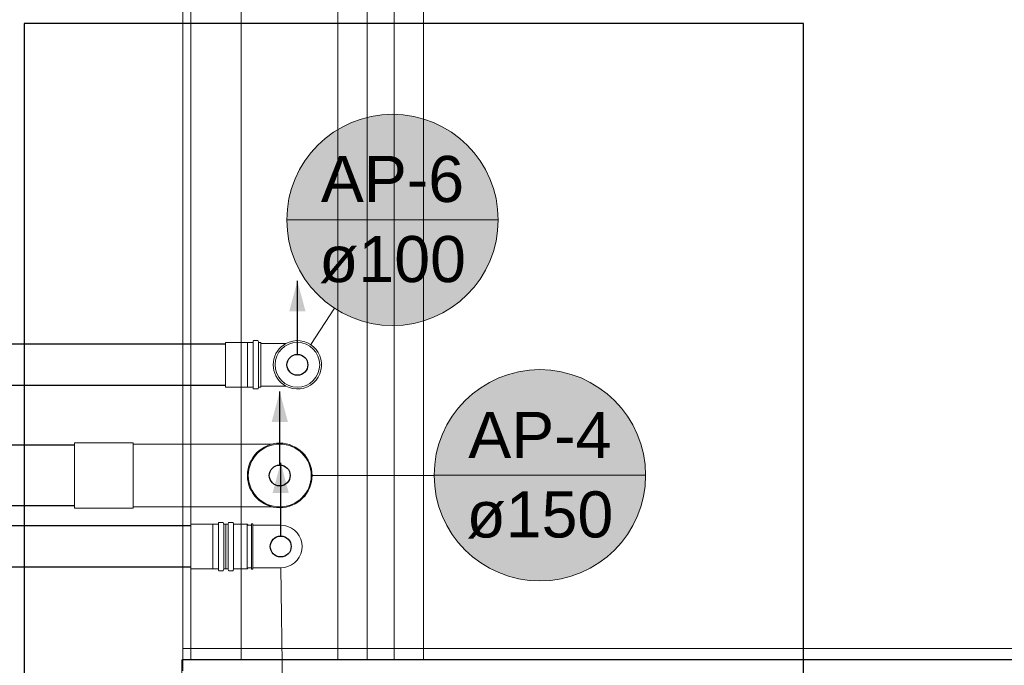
# Model space of a CAD drawing. Header units: millimetres. Extents: x -261 to 187, y -214 to 106.
# Tile 534 of 656: x -212.46 to -210.11, y 4.14 to 5.69. Entities that reach past the tile are written whole.
import ezdxf

# ---------------------------------------------------------------- set-up
doc = ezdxf.new("R2010")
doc.units = ezdxf.units.MM
doc.header["$LTSCALE"] = 0.005
doc.header["$MEASUREMENT"] = 0
doc.linetypes.add('NULL', pattern=[0])
doc.layers.get('0').update_dxf_attribs({"lineweight": 18})
for name, color, linetype, lineweight in [('AP-Condutos', 4, 'Continuous', 25), ('AP-Indicação coluna', 5, 'Continuous', 13), ('DI-Detalhes', 1, 'Continuous', 30), ('IFC-Laje-Contorno', 9, 'Continuous', 5), ('IFC-Parede padrão-Contorno', 9, 'Continuous', 5), ('IFC-Parede-Contorno', 9, 'Continuous', 5), ('IFC-Viga-Contorno', 9, 'Continuous', 5), ('Simbolos', 5, 'Continuous', 20), ('Simbolos_int', 174, 'Continuous', 5)]:
    doc.layers.add(name, color=color, linetype=linetype, lineweight=lineweight)
doc.styles.add('Arial', font='arial.ttf')

msp = doc.modelspace()

# ---------------------------------------------------------------- hatches: boundary and pattern name
at = {"layer": 'AP-Condutos', "linetype": 'Continuous'}
for points in [[(-211.7968, 5.0606), (-211.8163, 4.988), (-211.7774, 4.988)], [(-211.839, 4.7961), (-211.8584, 4.7235), (-211.8195, 4.7235)], [(-211.8367, 4.6262), (-211.8562, 4.5536), (-211.8173, 4.5536)]]:
    msp.add_hatch(color=151, dxfattribs=at).paths.add_polyline_path(points)
at = {"layer": 'AP-Indicação coluna', "linetype": 'Continuous'}
for points in [[(-211.3169, 5.2065), (-211.3179, 5.2285), (-211.3208, 5.2503), (-211.3255, 5.2718), (-211.3321, 5.2929), (-211.3406, 5.3132), (-211.3508, 5.3328), (-211.3626, 5.3513), (-211.376, 5.3688), (-211.3909, 5.3851), (-211.4071, 5.4), (-211.4246, 5.4134), (-211.4432, 5.4252), (-211.4628, 5.4354), (-211.4831, 5.4438), (-211.5041, 5.4504), (-211.5256, 5.4552), (-211.5475, 5.4581), (-211.5695, 5.4591), (-211.5915, 5.4581), (-211.6134, 5.4552), (-211.6349, 5.4504), (-211.6559, 5.4438), (-211.6762, 5.4354), (-211.6958, 5.4252), (-211.7144, 5.4134), (-211.7319, 5.4), (-211.7481, 5.3851), (-211.763, 5.3688), (-211.7764, 5.3513), (-211.7882, 5.3328), (-211.7984, 5.3132), (-211.8068, 5.2929), (-211.8135, 5.2718), (-211.8182, 5.2503), (-211.8211, 5.2285), (-211.8221, 5.2065), (-211.8211, 5.1845), (-211.8182, 5.1626), (-211.8135, 5.1411), (-211.8068, 5.1201), (-211.7984, 5.0997), (-211.7882, 5.0802), (-211.7764, 5.0616), (-211.763, 5.0441), (-211.7481, 5.0279), (-211.7319, 5.013), (-211.7144, 4.9996), (-211.6958, 4.9877), (-211.6762, 4.9775), (-211.6559, 4.9691), (-211.6349, 4.9625), (-211.6134, 4.9577), (-211.5915, 4.9548), (-211.5695, 4.9539), (-211.5475, 4.9548), (-211.5256, 4.9577), (-211.5041, 4.9625), (-211.4831, 4.9691), (-211.4628, 4.9775), (-211.4432, 4.9877), (-211.4246, 4.9996), (-211.4071, 5.013), (-211.3909, 5.0279), (-211.376, 5.0441), (-211.3626, 5.0616), (-211.3508, 5.0802), (-211.3406, 5.0997), (-211.3321, 5.1201), (-211.3255, 5.1411), (-211.3208, 5.1626), (-211.3179, 5.1845)], [(-210.9647, 4.5961), (-210.9656, 4.6181), (-210.9685, 4.6399), (-210.9733, 4.6614), (-210.9799, 4.6824), (-210.9883, 4.7028), (-210.9985, 4.7223), (-211.0103, 4.7409), (-211.0238, 4.7584), (-211.0386, 4.7747), (-211.0549, 4.7895), (-211.0724, 4.803), (-211.091, 4.8148), (-211.1105, 4.825), (-211.1309, 4.8334), (-211.1519, 4.84), (-211.1734, 4.8448), (-211.1952, 4.8477), (-211.2173, 4.8486), (-211.2393, 4.8477), (-211.2611, 4.8448), (-211.2826, 4.84), (-211.3036, 4.8334), (-211.324, 4.825), (-211.3435, 4.8148), (-211.3621, 4.803), (-211.3796, 4.7895), (-211.3959, 4.7747), (-211.4107, 4.7584), (-211.4242, 4.7409), (-211.436, 4.7223), (-211.4462, 4.7028), (-211.4546, 4.6824), (-211.4612, 4.6614), (-211.466, 4.6399), (-211.4689, 4.6181), (-211.4698, 4.5961), (-211.4689, 4.574), (-211.466, 4.5522), (-211.4612, 4.5307), (-211.4546, 4.5097), (-211.4462, 4.4893), (-211.436, 4.4698), (-211.4242, 4.4512), (-211.4107, 4.4337), (-211.3959, 4.4175), (-211.3796, 4.4026), (-211.3621, 4.3892), (-211.3435, 4.3773), (-211.324, 4.3671), (-211.3036, 4.3587), (-211.2826, 4.3521), (-211.2611, 4.3473), (-211.2393, 4.3444), (-211.2173, 4.3435), (-211.1952, 4.3444), (-211.1734, 4.3473), (-211.1519, 4.3521), (-211.1309, 4.3587), (-211.1105, 4.3671), (-211.091, 4.3773), (-211.0724, 4.3892), (-211.0549, 4.4026), (-211.0386, 4.4175), (-211.0238, 4.4337), (-211.0103, 4.4512), (-210.9985, 4.4698), (-210.9883, 4.4893), (-210.9799, 4.5097), (-210.9733, 4.5307), (-210.9685, 4.5522), (-210.9656, 4.574)]]:
    msp.add_hatch(color=161, dxfattribs=at).paths.add_polyline_path(points)

# ---------------------------------------------------------------- linework, layer by layer
for p, q in [((-212.1897, 4.674), (-212.3299, 4.674)), ((-212.3299, 4.674), (-212.3299, 4.5957)), ((-212.1897, 4.674), (-212.1897, 4.5957)), ((-212.3299, 4.5174), (-212.3299, 4.5957)), ((-212.1897, 4.5174), (-212.1897, 4.5957)), ((-212.1897, 4.5174), (-212.3299, 4.5174))]:
    msp.add_line(p, q)
at = {"layer": 'AP-Condutos'}
for p, q in [((-211.9683, 4.9093), (-217.158, 4.9093)), ((-211.9683, 4.8111), (-217.158, 4.8111)), ((-212.3299, 4.6683), (-221.949, 4.6683)), ((-212.3299, 4.5231), (-221.949, 4.5231)), ((-212.0514, 4.4749), (-216.4033, 4.4749)), ((-212.0514, 4.3768), (-216.4033, 4.3768))]:
    msp.add_line(p, q, dxfattribs=at)
for points in [[(-211.7968, 4.8853), (-211.7968, 5.0606)], [(-211.839, 4.6207), (-211.839, 4.7961)], [(-211.8367, 4.4509), (-211.8367, 4.6262)]]:
    msp.add_lwpolyline(points, dxfattribs=at)
for centre in [(-211.7968, 4.8602), (-211.839, 4.5957), (-211.8367, 4.4258)]:
    msp.add_circle(centre, 0.025, dxfattribs=at)
at = {"layer": 'AP-Indicação coluna'}
for p, q in [((-211.8221, 5.2065), (-211.3169, 5.2065)), ((-211.7081, 4.9953), (-211.7651, 4.9085)), ((-211.4698, 4.5959), (-211.7617, 4.5957)), ((-211.4698, 4.5961), (-210.9647, 4.5961)), ((-211.8326, 4.0751), (-211.8361, 4.375))]:
    msp.add_line(p, q, dxfattribs=at)
for centre in [(-211.5695, 5.2065), (-211.5695, 5.2065), (-211.2173, 4.5961), (-211.2173, 4.5961)]:
    msp.add_circle(centre, 0.2526, dxfattribs=at)
at = {"layer": 'DI-Detalhes'}
msp.add_lwpolyline([(-212.4499, 3.2355), (-210.587, 3.2355), (-210.587, 5.6762), (-212.4499, 5.6762), (-212.4499, 3.2355)], dxfattribs=at)
at = {"layer": 'IFC-Laje-Contorno', "lineweight": 5}
for p, q in [((-212.0704, 4.1551), (-212.0704, 7.0122)), ((-211.7005, 4.1551), (-211.7005, 7.0122)), ((-211.6304, 4.1822), (-211.6304, 7.0122))]:
    msp.add_line(p, q, dxfattribs=at)
at = {"layer": 'IFC-Parede padrão-Contorno', "lineweight": 5}
for p, q in [((-211.5653, 4.1551), (-211.5653, 6.1258)), ((-211.4951, 4.1551), (-211.4951, 6.1258)), ((-212.0729, 4.1551), (-204.898, 4.1551)), ((-212.0729, 3.9251), (-212.0729, 4.1551))]:
    msp.add_line(p, q, dxfattribs=at)
at = {"layer": 'IFC-Parede-Contorno', "lineweight": 5}
for p, q in [((-212.0704, 5.6583), (-212.0704, 6.5303)), ((-212.0704, 5.0329), (-212.0704, 5.6583)), ((-212.0704, 4.4519), (-212.0704, 5.0329)), ((-212.0704, 4.1286), (-212.0704, 4.4519)), ((-212.0704, 4.1822), (-211.6304, 4.1822)), ((-211.6304, 4.1822), (-205.4629, 4.1822)), ((-211.6304, 4.1731), (-211.6304, 4.1822)), ((-211.6304, 4.1558), (-211.6304, 4.1731)), ((-212.0704, 4.1558), (-211.6304, 4.1558)), ((-211.6304, 4.1558), (-205.4629, 4.1558))]:
    msp.add_line(p, q, dxfattribs=at)
at = {"layer": 'IFC-Viga-Contorno', "lineweight": 5}
for p, q in [((-212.0512, 4.1551), (-212.0512, 6.617)), ((-211.931, 4.1551), (-211.931, 6.617))]:
    msp.add_line(p, q, dxfattribs=at)
at = {"layer": 'Simbolos'}
for p, q in [((-211.9158, 4.9133), (-211.9683, 4.9133)), ((-211.9156, 4.9136), (-211.9158, 4.9133)), ((-211.9035, 4.9136), (-211.9156, 4.9136)), ((-211.9022, 4.9171), (-211.9025, 4.9145)), ((-211.8918, 4.918), (-211.9012, 4.918)), ((-211.8908, 4.9172), (-211.89, 4.9143)), ((-211.8846, 4.9136), (-211.8891, 4.9136)), ((-211.8846, 4.9136), (-211.8846, 4.8069)), ((-211.8846, 4.9111), (-211.8241, 4.9111)), ((-211.9158, 4.8071), (-211.9683, 4.8071)), ((-211.9156, 4.8069), (-211.9158, 4.8071)), ((-211.9035, 4.8069), (-211.9156, 4.8069)), ((-211.9022, 4.8034), (-211.9025, 4.806)), ((-211.8918, 4.8025), (-211.9012, 4.8025)), ((-211.8908, 4.8032), (-211.89, 4.8061)), ((-211.8846, 4.8069), (-211.8891, 4.8069)), ((-211.8846, 4.8093), (-211.8241, 4.8093)), ((-211.8569, 4.6708), (-212.1897, 4.6708)), ((-211.8569, 4.5205), (-212.1897, 4.5205)), ((-211.999, 4.479), (-212.0514, 4.479)), ((-211.9987, 4.4792), (-211.999, 4.479)), ((-211.9866, 4.4792), (-211.9987, 4.4792)), ((-211.9854, 4.4827), (-211.9856, 4.4801)), ((-211.9749, 4.4836), (-211.9844, 4.4836)), ((-211.974, 4.4829), (-211.9732, 4.4799)), ((-211.9678, 4.4792), (-211.9722, 4.4792)), ((-211.9678, 4.3725), (-211.9678, 4.4792)), ((-211.9678, 4.4792), (-211.9633, 4.4792)), ((-211.9678, 4.4792), (-211.9678, 4.3725)), ((-211.9616, 4.4829), (-211.9623, 4.4799)), ((-211.9606, 4.4836), (-211.9511, 4.4836)), ((-211.9501, 4.4827), (-211.9499, 4.4801)), ((-211.9489, 4.4792), (-211.9168, 4.4792)), ((-211.9168, 4.4792), (-211.9143, 4.4767)), ((-211.9143, 4.4767), (-211.9067, 4.4767)), ((-211.9067, 4.4802), (-211.9037, 4.4802)), ((-211.9067, 4.4802), (-211.9067, 4.3715)), ((-211.9037, 4.4802), (-211.9035, 4.4767)), ((-211.9035, 4.4767), (-211.9035, 4.375)), ((-211.9035, 4.4767), (-211.8367, 4.4767)), ((-211.999, 4.3727), (-212.0514, 4.3727)), ((-211.9987, 4.3725), (-211.999, 4.3727)), ((-211.9866, 4.3725), (-211.9987, 4.3725)), ((-211.9854, 4.369), (-211.9856, 4.3716)), ((-211.9749, 4.3681), (-211.9844, 4.3681)), ((-211.974, 4.3688), (-211.9732, 4.3718)), ((-211.9678, 4.3725), (-211.9722, 4.3725)), ((-211.9678, 4.3725), (-211.9633, 4.3725)), ((-211.9616, 4.3688), (-211.9623, 4.3718)), ((-211.9606, 4.3681), (-211.9511, 4.3681)), ((-211.9501, 4.369), (-211.9499, 4.3716)), ((-211.9489, 4.3725), (-211.9168, 4.3725)), ((-211.9168, 4.3725), (-211.9143, 4.375)), ((-211.9143, 4.375), (-211.9067, 4.375)), ((-211.9067, 4.3715), (-211.9037, 4.3715)), ((-211.9035, 4.375), (-211.9037, 4.3715)), ((-211.9035, 4.375), (-211.8367, 4.375))]:
    msp.add_line(p, q, dxfattribs=at)
for points in [[(-211.9035, 4.9136), (-211.9033, 4.9136), (-211.9031, 4.9136), (-211.903, 4.9137), (-211.9029, 4.9138), (-211.9027, 4.9139), (-211.9026, 4.914), (-211.9026, 4.9142), (-211.9025, 4.9143), (-211.9025, 4.9145)], [(-211.9012, 4.918), (-211.9014, 4.918), (-211.9016, 4.9179), (-211.9017, 4.9179), (-211.9019, 4.9178), (-211.902, 4.9177), (-211.9021, 4.9175), (-211.9022, 4.9174), (-211.9022, 4.9172), (-211.9022, 4.9171)], [(-211.8908, 4.9172), (-211.8909, 4.9174), (-211.8909, 4.9175), (-211.891, 4.9176), (-211.8911, 4.9177), (-211.8912, 4.9178), (-211.8914, 4.9179), (-211.8915, 4.9179), (-211.8916, 4.918), (-211.8918, 4.918)], [(-211.89, 4.9143), (-211.89, 4.9142), (-211.8899, 4.9141), (-211.8898, 4.9139), (-211.8897, 4.9138), (-211.8896, 4.9137), (-211.8895, 4.9137), (-211.8893, 4.9136), (-211.8892, 4.9136), (-211.8891, 4.9136)], [(-211.8241, 4.9111), (-211.83, 4.9075), (-211.8354, 4.9032), (-211.8403, 4.8983), (-211.8445, 4.8928), (-211.8481, 4.8869), (-211.8509, 4.8805), (-211.8529, 4.8739), (-211.8542, 4.8671), (-211.8546, 4.8602), (-211.8542, 4.8533), (-211.8529, 4.8465), (-211.8509, 4.8399), (-211.8481, 4.8336), (-211.8445, 4.8277), (-211.8403, 4.8222), (-211.8354, 4.8173), (-211.83, 4.813), (-211.8241, 4.8093)], [(-211.8241, 4.8093), (-211.8161, 4.8058), (-211.8076, 4.8035), (-211.7988, 4.8025), (-211.79, 4.8029), (-211.7813, 4.8046), (-211.773, 4.8076), (-211.7653, 4.8118), (-211.7583, 4.8172), (-211.7522, 4.8236), (-211.7471, 4.8308), (-211.7432, 4.8387), (-211.7406, 4.8471), (-211.7392, 4.8558), (-211.7392, 4.8646), (-211.7406, 4.8734), (-211.7432, 4.8818), (-211.7471, 4.8897), (-211.7522, 4.8969), (-211.7583, 4.9033), (-211.7653, 4.9086), (-211.773, 4.9129), (-211.7813, 4.9159), (-211.79, 4.9176), (-211.7988, 4.918), (-211.8076, 4.917), (-211.8161, 4.9147), (-211.8241, 4.9111)], [(-211.9025, 4.806), (-211.9025, 4.8061), (-211.9026, 4.8063), (-211.9026, 4.8064), (-211.9027, 4.8066), (-211.9029, 4.8067), (-211.903, 4.8068), (-211.9031, 4.8068), (-211.9033, 4.8069), (-211.9035, 4.8069)], [(-211.9022, 4.8034), (-211.9022, 4.8032), (-211.9022, 4.8031), (-211.9021, 4.8029), (-211.902, 4.8028), (-211.9019, 4.8027), (-211.9017, 4.8026), (-211.9016, 4.8025), (-211.9014, 4.8025), (-211.9012, 4.8025)], [(-211.8918, 4.8025), (-211.8916, 4.8025), (-211.8915, 4.8025), (-211.8914, 4.8026), (-211.8912, 4.8026), (-211.8911, 4.8027), (-211.891, 4.8028), (-211.8909, 4.8029), (-211.8909, 4.8031), (-211.8908, 4.8032)], [(-211.8891, 4.8069), (-211.8892, 4.8069), (-211.8893, 4.8068), (-211.8895, 4.8068), (-211.8896, 4.8067), (-211.8897, 4.8066), (-211.8898, 4.8065), (-211.8899, 4.8064), (-211.89, 4.8063), (-211.89, 4.8061)], [(-211.9866, 4.4792), (-211.9865, 4.4792), (-211.9863, 4.4793), (-211.9862, 4.4793), (-211.986, 4.4794), (-211.9859, 4.4795), (-211.9858, 4.4797), (-211.9857, 4.4798), (-211.9857, 4.48), (-211.9856, 4.4801)], [(-211.9844, 4.4836), (-211.9846, 4.4836), (-211.9847, 4.4836), (-211.9849, 4.4835), (-211.985, 4.4834), (-211.9851, 4.4833), (-211.9852, 4.4832), (-211.9853, 4.483), (-211.9854, 4.4829), (-211.9854, 4.4827)], [(-211.974, 4.4829), (-211.974, 4.483), (-211.9741, 4.4831), (-211.9742, 4.4833), (-211.9743, 4.4834), (-211.9744, 4.4834), (-211.9745, 4.4835), (-211.9747, 4.4836), (-211.9748, 4.4836), (-211.9749, 4.4836)], [(-211.9732, 4.4799), (-211.9731, 4.4798), (-211.9731, 4.4797), (-211.973, 4.4796), (-211.9729, 4.4795), (-211.9728, 4.4794), (-211.9726, 4.4793), (-211.9725, 4.4792), (-211.9724, 4.4792), (-211.9722, 4.4792)], [(-211.9633, 4.4792), (-211.9632, 4.4792), (-211.963, 4.4792), (-211.9629, 4.4793), (-211.9628, 4.4794), (-211.9627, 4.4795), (-211.9626, 4.4796), (-211.9625, 4.4797), (-211.9624, 4.4798), (-211.9624, 4.4799)], [(-211.9606, 4.4836), (-211.9607, 4.4836), (-211.9609, 4.4836), (-211.961, 4.4835), (-211.9611, 4.4834), (-211.9613, 4.4834), (-211.9614, 4.4833), (-211.9614, 4.4831), (-211.9615, 4.483), (-211.9616, 4.4829)], [(-211.9501, 4.4827), (-211.9502, 4.4829), (-211.9502, 4.483), (-211.9503, 4.4832), (-211.9504, 4.4833), (-211.9505, 4.4834), (-211.9507, 4.4835), (-211.9508, 4.4836), (-211.951, 4.4836), (-211.9511, 4.4836)], [(-211.9499, 4.4801), (-211.9499, 4.48), (-211.9498, 4.4798), (-211.9497, 4.4797), (-211.9496, 4.4795), (-211.9495, 4.4794), (-211.9494, 4.4793), (-211.9492, 4.4793), (-211.9491, 4.4792), (-211.9489, 4.4792)], [(-211.8367, 4.375), (-211.8279, 4.3757), (-211.8193, 4.378), (-211.8113, 4.3818), (-211.804, 4.3869), (-211.7977, 4.3931), (-211.7926, 4.4004), (-211.7889, 4.4084), (-211.7866, 4.417), (-211.7858, 4.4258), (-211.7866, 4.4347), (-211.7889, 4.4433), (-211.7926, 4.4513), (-211.7977, 4.4586), (-211.804, 4.4648), (-211.8113, 4.4699), (-211.8193, 4.4737), (-211.8279, 4.476), (-211.8367, 4.4767)], [(-211.9856, 4.3716), (-211.9857, 4.3717), (-211.9857, 4.3719), (-211.9858, 4.372), (-211.9859, 4.3722), (-211.986, 4.3723), (-211.9862, 4.3724), (-211.9863, 4.3724), (-211.9865, 4.3725), (-211.9866, 4.3725)], [(-211.9854, 4.369), (-211.9854, 4.3688), (-211.9853, 4.3687), (-211.9852, 4.3685), (-211.9851, 4.3684), (-211.985, 4.3683), (-211.9849, 4.3682), (-211.9847, 4.3681), (-211.9846, 4.3681), (-211.9844, 4.3681)], [(-211.9749, 4.3681), (-211.9748, 4.3681), (-211.9747, 4.3681), (-211.9745, 4.3682), (-211.9744, 4.3683), (-211.9743, 4.3683), (-211.9742, 4.3684), (-211.9741, 4.3686), (-211.974, 4.3687), (-211.974, 4.3688)], [(-211.9722, 4.3725), (-211.9724, 4.3725), (-211.9725, 4.3725), (-211.9726, 4.3724), (-211.9728, 4.3723), (-211.9729, 4.3722), (-211.973, 4.3721), (-211.9731, 4.372), (-211.9731, 4.3719), (-211.9732, 4.3718)], [(-211.9624, 4.3718), (-211.9624, 4.3719), (-211.9625, 4.372), (-211.9626, 4.3721), (-211.9627, 4.3722), (-211.9628, 4.3723), (-211.9629, 4.3724), (-211.963, 4.3725), (-211.9632, 4.3725), (-211.9633, 4.3725)], [(-211.9616, 4.3688), (-211.9615, 4.3687), (-211.9614, 4.3686), (-211.9614, 4.3684), (-211.9613, 4.3683), (-211.9611, 4.3683), (-211.961, 4.3682), (-211.9609, 4.3681), (-211.9607, 4.3681), (-211.9606, 4.3681)], [(-211.9511, 4.3681), (-211.951, 4.3681), (-211.9508, 4.3681), (-211.9507, 4.3682), (-211.9505, 4.3683), (-211.9504, 4.3684), (-211.9503, 4.3685), (-211.9502, 4.3687), (-211.9502, 4.3688), (-211.9501, 4.369)], [(-211.9489, 4.3725), (-211.9491, 4.3725), (-211.9492, 4.3724), (-211.9494, 4.3724), (-211.9495, 4.3723), (-211.9496, 4.3722), (-211.9497, 4.372), (-211.9498, 4.3719), (-211.9499, 4.3717), (-211.9499, 4.3716)]]:
    msp.add_lwpolyline(points, dxfattribs=at)
at = {"layer": 'Simbolos_int'}
for p, q in [((-211.9683, 4.9133), (-211.9683, 4.8071)), ((-211.9158, 4.9133), (-211.9158, 4.8071)), ((-211.9026, 4.9136), (-211.9026, 4.8069)), ((-211.8898, 4.9136), (-211.8898, 4.8069)), ((-211.8846, 4.9111), (-211.8846, 4.8093)), ((-212.1897, 4.6708), (-212.1897, 4.5205)), ((-212.0514, 4.479), (-212.0514, 4.3727)), ((-211.999, 4.479), (-211.999, 4.3727)), ((-211.9857, 4.4792), (-211.9857, 4.3725)), ((-211.973, 4.4792), (-211.973, 4.3725)), ((-211.9625, 4.3725), (-211.9625, 4.4792)), ((-211.9498, 4.3725), (-211.9498, 4.4792)), ((-211.9168, 4.4792), (-211.9168, 4.3725))]:
    msp.add_line(p, q, dxfattribs=at)
for centre, radius in [((-211.7968, 4.8602), 0.0534), ((-211.839, 4.5957), 0.0772), ((-211.839, 4.5957), 0.0751)]:
    msp.add_circle(centre, radius, dxfattribs=at)

# ---------------------------------------------------------------- texts
at = {"layer": 'AP-Indicação coluna', "linetype": 'NULL', "char_height": 0.11021, "attachment_point": 8, "line_spacing_factor": 0.6, "style": 'Arial'}
for s, insert, width in [('AP-6', (-211.5695, 5.2478), 0.684612), ('ø100', (-211.5695, 5.0549), 0.701748), ('AP-4', (-211.2173, 4.6374), 0.684612), ('ø150', (-211.2173, 4.4445), 0.701748)]:
    msp.add_mtext(s, dxfattribs=dict(at, insert=insert, width=width))

doc.saveas('drawing.dxf')
